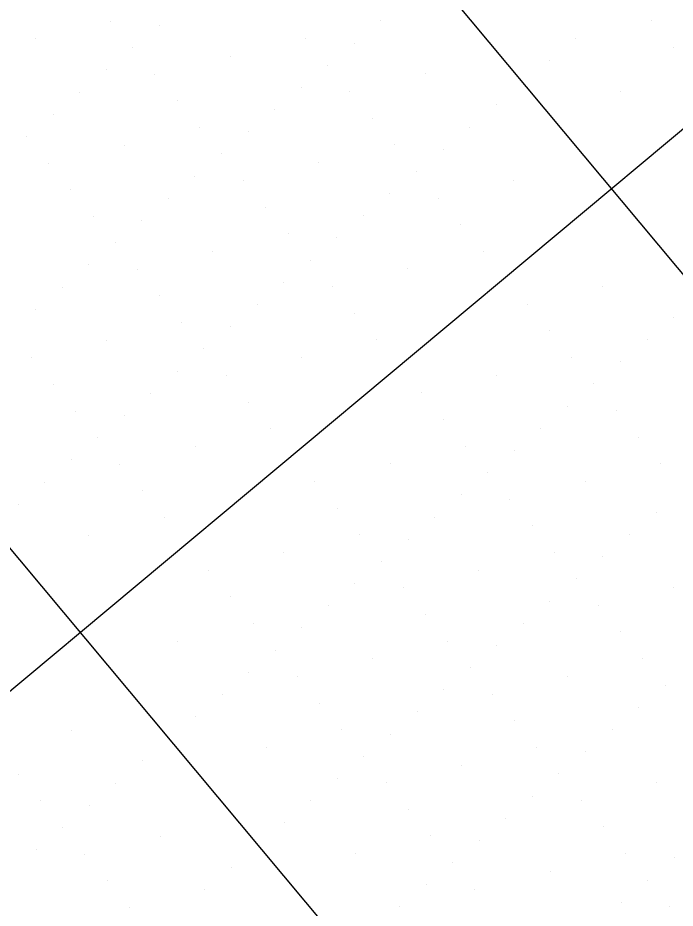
# Model space of a CAD drawing. Extents: x 2042995 to 2043795, y 305365 to 306249.
# Drawn here: x 2043303.21 to 2043322.21, y 305705.16 to 305730.9 of the extents above; entities that cross this region are included whole.
import ezdxf

# ---------------------------------------------------------------- set-up
doc = ezdxf.new("R2010")
doc.units = 0
for name, color, linetype in [('BR_CONCRETE', 7, 'Continuous'), ('BR_GRID DOTS', 7, 'Continuous'), ('BR_GRID LINES', 7, 'Continuous'), ('BR_PRESTRESSED BEAM', 7, 'Continuous'), ('BR_TEXT', 7, 'Continuous')]:
    doc.layers.add(name, color=color, linetype=linetype)

msp = doc.modelspace()

# ---------------------------------------------------------------- linework, layer by layer
at = {"layer": 'BR_CONCRETE'}
for points in [[(2043139.109, 306017.548), (2043148.199, 306007.16), (2043160.233, 305993.368), (2043172.245, 305979.557), (2043184.234, 305965.727), (2043196.201, 305951.879), (2043208.145, 305938.012), (2043220.067, 305924.126), (2043231.966, 305910.221), (2043243.843, 305896.297), (2043255.698, 305882.355), (2043267.529, 305868.394), (2043279.339, 305854.414), (2043291.126, 305840.415), (2043302.89, 305826.398), (2043314.632, 305812.361), (2043326.352, 305798.306), (2043338.049, 305784.233), (2043349.724, 305770.14), (2043361.376, 305756.029), (2043373.005, 305741.899), (2043384.613, 305727.75), (2043396.197, 305713.582), (2043407.76, 305699.396), (2043419.299, 305685.191), (2043430.817, 305670.967), (2043442.311, 305656.724), (2043453.784, 305642.463), (2043465.234, 305628.182), (2043476.661, 305613.883), (2043488.066, 305599.566), (2043499.448, 305585.229), (2043510.808, 305570.874), (2043522.146, 305556.5), (2043533.461, 305542.107), (2043544.753, 305527.695), (2043547.219, 305524.543)], [(2043273.14, 305860.139), (2043278.86, 305853.362), (2043290.647, 305839.364), (2043302.411, 305825.346), (2043314.153, 305811.31), (2043325.873, 305797.255), (2043337.57, 305783.181), (2043349.245, 305769.089), (2043360.897, 305754.977), (2043372.526, 305740.847), (2043384.134, 305726.698), (2043395.718, 305712.531), (2043407.281, 305698.344), (2043418.82, 305684.139), (2043425.623, 305675.744)]]:
    msp.add_spline(points, degree=3, dxfattribs=at)
at = {"layer": 'BR_GRID DOTS'}
for p, q in [((2043305.896, 305730.799), (2043305.896, 305730.799)), ((2043313.706, 305730.808), (2043313.706, 305730.808)), ((2043321.516, 305730.816), (2043321.516, 305730.816)), ((2043307.304, 305730.673), (2043307.304, 305730.673)), ((2043303.72, 305730.285), (2043303.72, 305730.285)), ((2043311.53, 305730.293), (2043311.53, 305730.293)), ((2043312.939, 305730.167), (2043312.939, 305730.167)), ((2043319.34, 305730.302), (2043319.34, 305730.302)), ((2043306.537, 305730.032), (2043306.537, 305730.032)), ((2043322.157, 305730.049), (2043322.157, 305730.049)), ((2043309.354, 305729.779), (2043309.354, 305729.779)), ((2043318.573, 305729.661), (2043318.573, 305729.661)), ((2043312.171, 305729.526), (2043312.171, 305729.526)), ((2043305.769, 305729.391), (2043305.769, 305729.391)), ((2043307.178, 305729.264), (2043307.178, 305729.264)), ((2043314.988, 305729.273), (2043314.988, 305729.273)), ((2043311.404, 305728.885), (2043311.404, 305728.885)), ((2043317.805, 305729.02), (2043317.805, 305729.02)), ((2043305.002, 305728.75), (2043305.002, 305728.75)), ((2043312.812, 305728.758), (2043312.812, 305728.758)), ((2043320.622, 305728.767), (2043320.622, 305728.767)), ((2043307.819, 305728.497), (2043307.819, 305728.497)), ((2043317.038, 305728.379), (2043317.038, 305728.379)), ((2043304.234, 305728.109), (2043304.234, 305728.109)), ((2043310.636, 305728.244), (2043310.636, 305728.244)), ((2043313.453, 305727.991), (2043313.453, 305727.991)), ((2043308.46, 305727.729), (2043308.46, 305727.729)), ((2043309.869, 305727.603), (2043309.869, 305727.603)), ((2043316.27, 305727.738), (2043316.27, 305727.738)), ((2043303.467, 305727.468), (2043303.467, 305727.468)), ((2043306.284, 305727.215), (2043306.284, 305727.215)), ((2043314.094, 305727.223), (2043314.094, 305727.223)), ((2043315.503, 305727.097), (2043315.503, 305727.097)), ((2043309.101, 305726.962), (2043309.101, 305726.962)), ((2043304.108, 305726.7), (2043304.108, 305726.7)), ((2043311.918, 305726.709), (2043311.918, 305726.709)), ((2043308.333, 305726.321), (2043308.333, 305726.321)), ((2043314.735, 305726.456), (2043314.735, 305726.456)), ((2043309.742, 305726.194), (2043309.742, 305726.194)), ((2043317.552, 305726.203), (2043317.552, 305726.203)), ((2043304.749, 305725.933), (2043304.749, 305725.933)), ((2043313.968, 305725.815), (2043313.968, 305725.815)), ((2043307.566, 305725.68), (2043307.566, 305725.68)), ((2043315.376, 305725.688), (2043315.376, 305725.688)), ((2043310.383, 305725.427), (2043310.383, 305725.427)), ((2043305.39, 305725.165), (2043305.39, 305725.165)), ((2043306.798, 305725.039), (2043306.798, 305725.039)), ((2043313.2, 305725.174), (2043313.2, 305725.174)), ((2043316.017, 305724.921), (2043316.017, 305724.921)), ((2043311.024, 305724.659), (2043311.024, 305724.659)), ((2043312.433, 305724.533), (2043312.433, 305724.533)), ((2043306.031, 305724.398), (2043306.031, 305724.398)), ((2043308.848, 305724.145), (2043308.848, 305724.145)), ((2043316.658, 305724.153), (2043316.658, 305724.153)), ((2043305.263, 305723.757), (2043305.263, 305723.757)), ((2043311.665, 305723.892), (2043311.665, 305723.892)), ((2043306.672, 305723.63), (2043306.672, 305723.63)), ((2043314.482, 305723.639), (2043314.482, 305723.639)), ((2043310.898, 305723.251), (2043310.898, 305723.251)), ((2043304.496, 305723.116), (2043304.496, 305723.116)), ((2043312.306, 305723.124), (2043312.306, 305723.124)), ((2043320.116, 305723.133), (2043320.116, 305723.133)), ((2043307.313, 305722.863), (2043307.313, 305722.863)), ((2043303.728, 305722.475), (2043303.728, 305722.475)), ((2043310.13, 305722.61), (2043310.13, 305722.61)), ((2043317.94, 305722.618), (2043317.94, 305722.618)), ((2043312.947, 305722.357), (2043312.947, 305722.357)), ((2043322.166, 305722.239), (2043322.166, 305722.239)), ((2043307.954, 305722.095), (2043307.954, 305722.095)), ((2043309.363, 305721.969), (2043309.363, 305721.969)), ((2043318.581, 305721.851), (2043318.581, 305721.851)), ((2043305.778, 305721.581), (2043305.778, 305721.581)), ((2043313.588, 305721.589), (2043313.588, 305721.589)), ((2043321.398, 305721.598), (2043321.398, 305721.598)), ((2043308.595, 305721.328), (2043308.595, 305721.328)), ((2043303.602, 305721.066), (2043303.602, 305721.066)), ((2043311.412, 305721.075), (2043311.412, 305721.075)), ((2043319.222, 305721.083), (2043319.222, 305721.083)), ((2043320.631, 305720.957), (2043320.631, 305720.957)), ((2043307.828, 305720.687), (2043307.828, 305720.687)), ((2043309.236, 305720.56), (2043309.236, 305720.56)), ((2043317.046, 305720.569), (2043317.046, 305720.569)), ((2043304.243, 305720.298), (2043304.243, 305720.298)), ((2043319.863, 305720.316), (2043319.863, 305720.316)), ((2043307.06, 305720.045), (2043307.06, 305720.045)), ((2043314.87, 305720.054), (2043314.87, 305720.054)), ((2043309.877, 305719.792), (2043309.877, 305719.792)), ((2043319.096, 305719.675), (2043319.096, 305719.675)), ((2043304.884, 305719.531), (2043304.884, 305719.531)), ((2043306.292, 305719.404), (2043306.292, 305719.404)), ((2043320.504, 305719.548), (2043320.504, 305719.548)), ((2043315.511, 305719.287), (2043315.511, 305719.287)), ((2043310.518, 305719.025), (2043310.518, 305719.025)), ((2043318.328, 305719.034), (2043318.328, 305719.034)), ((2043305.525, 305718.763), (2043305.525, 305718.763)), ((2043321.145, 305718.781), (2043321.145, 305718.781)), ((2043308.342, 305718.51), (2043308.342, 305718.51)), ((2043316.152, 305718.519), (2043316.152, 305718.519)), ((2043317.561, 305718.393), (2043317.561, 305718.393)), ((2043304.757, 305718.122), (2043304.757, 305718.122)), ((2043306.166, 305717.996), (2043306.166, 305717.996)), ((2043313.976, 305718.004), (2043313.976, 305718.004)), ((2043321.786, 305718.013), (2043321.786, 305718.013)), ((2043316.793, 305717.751), (2043316.793, 305717.751)), ((2043303.99, 305717.481), (2043303.99, 305717.481)), ((2043311.8, 305717.49), (2043311.8, 305717.49)), ((2043319.61, 305717.499), (2043319.61, 305717.499)), ((2043306.807, 305717.228), (2043306.807, 305717.228)), ((2043316.026, 305717.11), (2043316.026, 305717.11)), ((2043303.222, 305716.84), (2043303.222, 305716.84)), ((2043317.434, 305716.984), (2043317.434, 305716.984)), ((2043312.441, 305716.722), (2043312.441, 305716.722)), ((2043321.66, 305716.604), (2043321.66, 305716.604)), ((2043307.448, 305716.461), (2043307.448, 305716.461)), ((2043315.258, 305716.469), (2043315.258, 305716.469)), ((2043318.075, 305716.216), (2043318.075, 305716.216)), ((2043305.272, 305715.946), (2043305.272, 305715.946)), ((2043313.082, 305715.955), (2043313.082, 305715.955)), ((2043314.491, 305715.828), (2043314.491, 305715.828)), ((2043320.892, 305715.963), (2043320.892, 305715.963)), ((2043310.906, 305715.44), (2043310.906, 305715.44)), ((2043318.716, 305715.449), (2043318.716, 305715.449)), ((2043320.125, 305715.322), (2043320.125, 305715.322)), ((2043313.723, 305715.187), (2043313.723, 305715.187)), ((2043308.73, 305714.926), (2043308.73, 305714.926)), ((2043316.54, 305714.934), (2043316.54, 305714.934)), ((2043312.956, 305714.546), (2043312.956, 305714.546)), ((2043319.357, 305714.681), (2043319.357, 305714.681)), ((2043314.364, 305714.42), (2043314.364, 305714.42)), ((2043322.175, 305714.428), (2043322.175, 305714.428)), ((2043309.371, 305714.158), (2043309.371, 305714.158)), ((2043318.59, 305714.04), (2043318.59, 305714.04)), ((2043312.188, 305713.905), (2043312.188, 305713.905)), ((2043319.998, 305713.914), (2043319.998, 305713.914)), ((2043315.005, 305713.652), (2043315.005, 305713.652)), ((2043310.012, 305713.391), (2043310.012, 305713.391)), ((2043311.421, 305713.264), (2043311.421, 305713.264)), ((2043317.822, 305713.399), (2043317.822, 305713.399)), ((2043320.639, 305713.146), (2043320.639, 305713.146)), ((2043307.836, 305712.876), (2043307.836, 305712.876)), ((2043315.646, 305712.885), (2043315.646, 305712.885)), ((2043317.055, 305712.758), (2043317.055, 305712.758)), ((2043310.653, 305712.623), (2043310.653, 305712.623)), ((2043313.47, 305712.37), (2043313.47, 305712.37)), ((2043321.28, 305712.379), (2043321.28, 305712.379)), ((2043309.886, 305711.982), (2043309.886, 305711.982)), ((2043316.287, 305712.117), (2043316.287, 305712.117)), ((2043311.294, 305711.856), (2043311.294, 305711.856)), ((2043319.104, 305711.864), (2043319.104, 305711.864)), ((2043315.52, 305711.476), (2043315.52, 305711.476)), ((2043321.922, 305711.611), (2043321.922, 305711.611)), ((2043309.118, 305711.341), (2043309.118, 305711.341)), ((2043316.928, 305711.35), (2043316.928, 305711.35)), ((2043311.935, 305711.088), (2043311.935, 305711.088)), ((2043321.154, 305710.97), (2043321.154, 305710.97)), ((2043308.351, 305710.7), (2043308.351, 305710.7)), ((2043314.752, 305710.835), (2043314.752, 305710.835)), ((2043317.569, 305710.582), (2043317.569, 305710.582)), ((2043304.766, 305710.312), (2043304.766, 305710.312)), ((2043312.576, 305710.321), (2043312.576, 305710.321)), ((2043313.985, 305710.194), (2043313.985, 305710.194)), ((2043320.386, 305710.329), (2043320.386, 305710.329)), ((2043307.583, 305710.059), (2043307.583, 305710.059)), ((2043310.4, 305709.806), (2043310.4, 305709.806)), ((2043318.21, 305709.815), (2043318.21, 305709.815)), ((2043319.619, 305709.688), (2043319.619, 305709.688)), ((2043306.816, 305709.418), (2043306.816, 305709.418)), ((2043313.217, 305709.553), (2043313.217, 305709.553)), ((2043316.034, 305709.3), (2043316.034, 305709.3)), ((2043303.231, 305709.03), (2043303.231, 305709.03)), ((2043312.45, 305708.912), (2043312.45, 305708.912)), ((2043318.851, 305709.047), (2043318.851, 305709.047)), ((2043306.048, 305708.777), (2043306.048, 305708.777)), ((2043313.858, 305708.786), (2043313.858, 305708.786)), ((2043321.669, 305708.794), (2043321.669, 305708.794)), ((2043318.084, 305708.406), (2043318.084, 305708.406)), ((2043303.872, 305708.263), (2043303.872, 305708.263)), ((2043305.281, 305708.136), (2043305.281, 305708.136)), ((2043311.682, 305708.271), (2043311.682, 305708.271)), ((2043319.492, 305708.28), (2043319.492, 305708.28)), ((2043314.499, 305708.018), (2043314.499, 305708.018)), ((2043310.915, 305707.63), (2043310.915, 305707.63)), ((2043317.316, 305707.765), (2043317.316, 305707.765)), ((2043304.513, 305707.495), (2043304.513, 305707.495)), ((2043320.134, 305707.512), (2043320.134, 305707.512)), ((2043307.33, 305707.242), (2043307.33, 305707.242)), ((2043315.14, 305707.251), (2043315.14, 305707.251)), ((2043316.549, 305707.124), (2043316.549, 305707.124)), ((2043303.745, 305706.854), (2043303.745, 305706.854)), ((2043310.147, 305706.989), (2043310.147, 305706.989)), ((2043305.154, 305706.728), (2043305.154, 305706.728)), ((2043312.964, 305706.736), (2043312.964, 305706.736)), ((2043320.775, 305706.745), (2043320.775, 305706.745)), ((2043322.183, 305706.618), (2043322.183, 305706.618)), ((2043309.38, 305706.348), (2043309.38, 305706.348)), ((2043315.781, 305706.483), (2043315.781, 305706.483)), ((2043318.598, 305706.23), (2043318.598, 305706.23)), ((2043305.795, 305705.96), (2043305.795, 305705.96)), ((2043315.014, 305705.842), (2043315.014, 305705.842)), ((2043321.416, 305705.977), (2043321.416, 305705.977)), ((2043308.612, 305705.707), (2043308.612, 305705.707)), ((2043316.422, 305705.716), (2043316.422, 305705.716)), ((2043320.648, 305705.336), (2043320.648, 305705.336)), ((2043322.057, 305705.21), (2043322.057, 305705.21)), ((2043306.436, 305705.193), (2043306.436, 305705.193)), ((2043314.246, 305705.201), (2043314.246, 305705.201))]:
    msp.add_line(p, q, dxfattribs=at)
at = {"layer": 'BR_GRID LINES'}
for p, q in [((2043179.344, 305894.804), (2043523.36, 305482.903)), ((2043163.993, 305881.983), (2043508.01, 305470.082)), ((2043412.472, 305802.873), (2043258.968, 305674.668))]:
    msp.add_line(p, q, dxfattribs=at)
at = {"layer": 'BR_PRESTRESSED BEAM'}
msp.add_spline([(2043269.336, 305856.962), (2043274.734, 305850.568), (2043286.521, 305836.569), (2043298.285, 305822.551), (2043310.027, 305808.515), (2043321.747, 305794.46), (2043333.444, 305780.386), (2043345.119, 305766.294), (2043356.771, 305752.183), (2043368.4, 305738.053), (2043380.007, 305723.904), (2043391.592, 305709.736), (2043403.154, 305695.55), (2043414.694, 305681.345), (2043421.811, 305672.561)], degree=3, dxfattribs=at)

# ---------------------------------------------------------------- texts
at = {"layer": 'BR_TEXT'}
msp.add_text('SECTION ALONG L US 17A  US 21', height=8.12508, rotation=309.8684, dxfattribs=at).set_placement((2043221.449, 305763.122))

doc.saveas('drawing.dxf')
